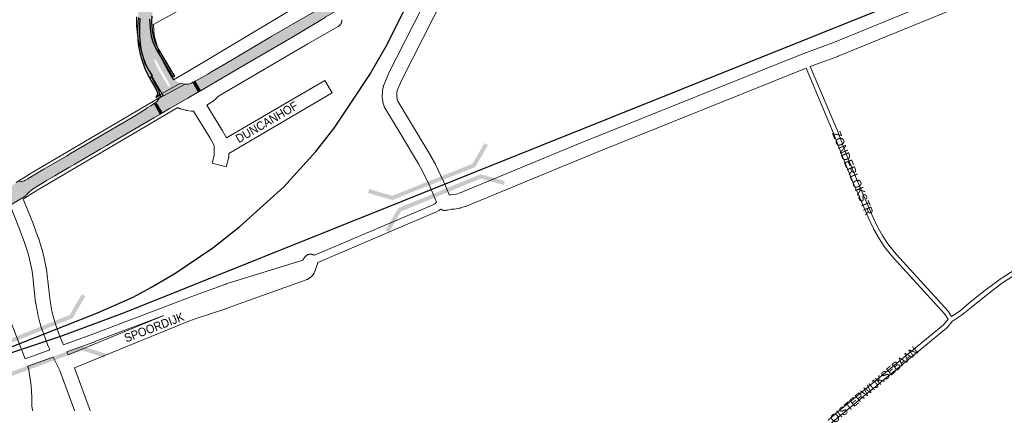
# Paper-space layout 'Layout1' of a CAD drawing. Header units: metres. Extents: x 123097 to 144122, y 392739 to 407589.
# Tile 356 of 510: x 135697 to 136581, y 397016 to 397360. Entities that reach past the tile are written whole.
import ezdxf
from ezdxf.enums import TextEntityAlignment as Align

# ---------------------------------------------------------------- set-up
doc = ezdxf.new("R2010")
doc.units = ezdxf.units.M
doc.header["$MEASUREMENT"] = 0
for name, color, linetype, lineweight in [('gs-anno-wegen algemeen tekst', 7, 'Continuous', 0), ('gs-knt-aanvullende hoofdweg', 7, 'Continuous', 0), ('gs-knt-fietspaden', 7, 'Continuous', 0), ('gs-knt-hoofdweg', 7, 'Continuous', 0), ('gs-knt-paden', 7, 'Continuous', 0), ('gs-knt-spoorlijn', 7, 'Continuous', 30), ('gs-knt-wegen algemeen', 7, 'Continuous', 0), ('gs-symb-viaduct', 7, 'Continuous', 0), ('ir-ARC-asfalt-hoofdwegen-te inspecteren', 5, 'Continuous', 0), ('ir-ARC-fietspaden naastliggend- te inspecteren', 1, 'Continuous', 0)]:
    doc.layers.add(name, color=color, linetype=linetype, lineweight=lineweight)
doc.styles.add('Style-Arial', font='arial.ttf')

# ---------------------------------------------------------------- blocks, each defined once
blk = doc.blocks.new('gg0-viaduct_6')
at = {"layer": 'gs-symb-viaduct', "linetype": 'Continuous'}
blk.add_hatch(color=7, dxfattribs=at).paths.add_polyline_path([(-55.76, -16.89), (-58, -14), (-40, 0), (40, 0), (58, -14), (55.76, -16.89), (38.75, -3.66), (-38.75, -3.66)])

psp = doc.layouts.get("Layout1")

# ---------------------------------------------------------------- hatches: boundary and pattern name
at = {"layer": 'ir-ARC-asfalt-hoofdwegen-te inspecteren', "linetype": 'Continuous', "lineweight": 13}
h = psp.add_hatch(color=5, dxfattribs=at)
h.paths.add_polyline_path([(135823.146, 397293.468), (135823.162, 397293.576), (135823.186, 397293.748), (135823.028, 397295.931), (135822.458, 397298.045), (135822.384, 397298.233), (135822.038, 397298.872), (135820.826, 397300.932), (135815.762, 397309.711), (135813.088, 397314.226), (135811.968, 397316.155), (135809.543, 397320.95), (135807.59, 397325.956), (135806.13, 397331.126), (135805.174, 397336.414), (135804.417, 397345.468), (135804.431, 397354.554), (135804.821, 397361.562), (135805.554, 397368.542), (135806.321, 397373.197), (135807.331, 397377.805), (135808.982, 397383.321), (135810.987, 397388.718), (135813.336, 397393.975), (135816.903, 397401.135), (135817.249, 397401.883), (135828.866, 397424.999), (135835.175, 397421.845), (135822.782, 397397.121), (135820.777, 397393.061), (135818.009, 397386.608), (135815.884, 397379.916), (135814.421, 397373.048), (135813.92, 397370.081), (135813.337, 397365.099), (135813.24, 397362.866), (135813.198, 397360.622), (135813.287, 397356.632), (135813.906, 397349.635), (135814.593, 397345.434), (135815.722, 397341.329), (135817.662, 397336.701), (135819.971, 397332.245), (135822.116, 397328.578), (135831.507, 397312.628), (135833.713, 397309.002), (135833.995, 397308.607), (135834.277, 397308.211), (135836.047, 397306.038), (135838.261, 397304.318), (135840.804, 397303.139)])
h.paths.add_polyline_path([(135830.536, 397300.055), (135829.814, 397300.522), (135829.663, 397300.782), (135828.602, 397302.601), (135827.621, 397304.293), (135820.786, 397316.075), (135818.956, 397319.684), (135817.211, 397324.391), (135817.261, 397324.865), (135817.688, 397325.078), (135818.097, 397324.833), (135829.347, 397305.336), (135830.321, 397303.636), (135831.376, 397301.813), (135831.532, 397301.544), (135831.688, 397300.897), (135831.355, 397300.32)], flags=16)
for points in [[(135854.49, 397305.284), (135853.934, 397305.003), (135858.839, 397296.458), (135898.049, 397319.36), (135940.819, 397344.395), (135970.906, 397362.333), (135970.836, 397362.46), (135971.526, 397362.866), (135981.191, 397368.396), (135976.183, 397376.835), (135976.093, 397376.791), (135963.012, 397369.037), (135962.808, 397368.922), (135960.984, 397367.895), (135960.438, 397367.04), (135952.46, 397362.42), (135952.073, 397362.195), (135922.972, 397345.445), (135894.783, 397328.739), (135881.544, 397320.938), (135868.196, 397313.085), (135865.409, 397311.459), (135854.802, 397305.439)], [(135824.407, 397276.476), (135824.825, 397276.719), (135831.072, 397280.402), (135832.287, 397281.108), (135847.419, 397289.917), (135856.959, 397295.393), (135852.004, 397304.025), (135851.011, 397303.522), (135850.086, 397303.051), (135849.141, 397302.662), (135848.46, 397302.487), (135848.329, 397302.463), (135845.113, 397302.254), (135821.864, 397289.664), (135820.683, 397287.882), (135820.529, 397287.678), (135819.876, 397286.89), (135819.306, 397286.368), (135819.206, 397286.3), (135818.829, 397286.045)], [(135840.804, 397303.139), (135823.146, 397293.468), (135822.667, 397291.511), (135821.864, 397289.664), (135845.113, 397302.254), (135842.924, 397302.53)], [(135822.244, 397275.221), (135822.678, 397275.473), (135817.172, 397284.921), (135816.778, 397284.654), (135816.755, 397284.639), (135814.262, 397283.033), (135811.11, 397280.978), (135810.089, 397280.322), (135802.037, 397275.09), (135801.207, 397274.593), (135742.219, 397240.039), (135738.418, 397237.788), (135718.131, 397225.926), (135714.597, 397223.859), (135703.758, 397217.482), (135701.178, 397215.913), (135700.966, 397215.792), (135700.468, 397215.561), (135699.72, 397215.299), (135698.702, 397215.055), (135697.735, 397214.892), (135696.621, 397214.786), (135696.04, 397214.866), (135695.532, 397215.158), (135695.487, 397215.114), (135695.152, 397215.289), (135695.075, 397215.166), (135680.842, 397204.919), (135680.813, 397204.442), (135680.718, 397204.447), (135680.672, 397204.029), (135678.255, 397202.319), (135678.222, 397202.293), (135681.854, 397192.576), (135682.193, 397192.652), (135683.37, 397192.824), (135684.556, 397192.735), (135684.97, 397192.608), (135685.046, 397192.578), (135685.6, 397192.345), (135702.074, 397202.028), (135702.441, 397202.879), (135702.839, 397203.438), (135703.776, 397204.36), (135705.508, 397205.958), (135705.594, 397206.063), (135705.705, 397206.14), (135707.07, 397207.331), (135709.509, 397209.133), (135720.386, 397215.572), (135720.682, 397215.744), (135728.146, 397220.078), (135732.072, 397222.386), (135741.337, 397227.811), (135745.462, 397230.232), (135764.824, 397241.563), (135769.484, 397244.28), (135774.741, 397247.38), (135778.651, 397249.671), (135816.969, 397272.144), (135819.643, 397273.693), (135822.23, 397275.213)]]:
    psp.add_hatch(color=5, dxfattribs=at).paths.add_polyline_path(points, flags=0)
at = {"layer": 'ir-ARC-fietspaden naastliggend- te inspecteren', "linetype": 'Continuous', "lineweight": 30, "extrusion": (0, 0, -1)}
psp.add_hatch(color=1, dxfattribs=at).paths.add_polyline_path([(-135805.174, 397336.414), (-135804.417, 397345.468), (-135804.431, 397354.554), (-135804.821, 397361.562), (-135805.554, 397368.542), (-135806.321, 397373.197), (-135807.331, 397377.805), (-135808.982, 397383.321), (-135810.987, 397388.718), (-135813.336, 397393.975), (-135816.903, 397401.135), (-135817.249, 397401.883), (-135828.866, 397424.999), (-135826.854, 397426.005), (-135816.574, 397405.503), (-135816.145, 397404.725), (-135811.716, 397395.659), (-135808.387, 397388.396), (-135805.775, 397380.845), (-135804.462, 397375.502), (-135803.542, 397370.077), (-135803.101, 397366.096), (-135802.932, 397364.099), (-135802.802, 397362.096), (-135802.418, 397353.135), (-135802.379, 397349.157), (-135802.554, 397342.549), (-135802.886, 397338.572), (-135803.168, 397336.61), (-135804.604, 397329.399), (-135806.662, 397322.341), (-135809.531, 397315.027), (-135813.066, 397308.01), (-135814.784, 397309.094), (-135815.762, 397309.711), (-135813.088, 397314.226), (-135811.968, 397316.155), (-135809.543, 397320.95), (-135807.59, 397325.956), (-135806.13, 397331.126)], flags=0)
at = {"layer": 'ir-ARC-fietspaden naastliggend- te inspecteren', "linetype": 'Continuous', "lineweight": 30}
for points in [[(135813.198, 397360.622), (135813.287, 397356.632), (135813.906, 397349.635), (135814.593, 397345.434), (135815.722, 397341.329), (135817.662, 397336.701), (135819.971, 397332.245), (135822.116, 397328.578), (135831.507, 397312.628), (135833.713, 397309.002), (135833.995, 397308.607), (135835.74, 397309.544), (135834.877, 397310.907), (135833.201, 397313.674), (135828.875, 397320.94), (135823.583, 397329.989), (135822.436, 397331.917), (135821.708, 397333.222), (135820.97, 397334.521), (135820.05, 397336.327), (135818.568, 397339.452), (135816.923, 397344.185), (135815.974, 397349.104), (135815.846, 397350.316), (135815.369, 397355.538), (135815.298, 397356.563), (135815.239, 397358.769), (135815.362, 397363.794), (135816.029, 397368.776), (135817.081, 397375.145), (135818.676, 397381.401), (135820.801, 397387.497), (135820.877, 397387.687), (135822.959, 397392.373), (135828.454, 397403.312), (135830.687, 397407.739), (135833.82, 397414.038), (135837.233, 397420.817), (135835.175, 397421.845), (135822.782, 397397.121), (135820.777, 397393.061), (135818.009, 397386.608), (135815.884, 397379.916), (135814.421, 397373.048), (135813.92, 397370.081), (135813.337, 397365.099), (135813.24, 397362.866)], [(135822.415, 397293.214), (135822.102, 397293.387), (135822.01, 397293.733), (135821.763, 397296.087), (135820.97, 397298.317), (135819.762, 397300.326), (135817.716, 397303.856), (135814.784, 397309.094), (135813.066, 397308.01), (135814.823, 397304.904), (135819.112, 397297.472), (135819.348, 397297.09), (135820.021, 397295.444), (135820.138, 397293.669), (135819.688, 397291.948), (135818.717, 397290.458), (135822.709, 397293.229)]]:
    psp.add_hatch(color=1, dxfattribs=at).paths.add_polyline_path(points, flags=0)

# ---------------------------------------------------------------- linework, layer by layer
at = {"layer": 'gs-knt-aanvullende hoofdweg', "color": 7, "linetype": 'Continuous', "flags": 128}
for points in [[(135825.343, 397292.203), (135825.341, 397292.205), (135825.306, 397292.254), (135825.131, 397292.507), (135825.097, 397292.558), (135824.935, 397292.82), (135824.904, 397292.872), (135824.261, 397293.978), (135815.902, 397308.347), (135815.797, 397308.534), (135809.001, 397321.025), (135808.846, 397321.325), (135808.705, 397321.632), (135808.578, 397321.945), (135808.465, 397322.264), (135808.367, 397322.587), (135802.753, 397342.616), (135802.666, 397342.954), (135802.596, 397343.295), (135802.541, 397343.639), (135802.503, 397343.986), (135801.542, 397354.924), (135801.52, 397355.252), (135801.513, 397355.581), (135801.513, 397359.207), (135801.513, 397362.75)], [(135816.533, 397355.92), (135816.533, 397355.91), (135817.404, 397345.997), (135822.6, 397327.458), (135828.94, 397315.806), (135834.576, 397306.118)]]:
    psp.add_lwpolyline(points, dxfattribs=at)
at = {"layer": 'gs-knt-fietspaden', "color": 7, "linetype": 'Continuous', "flags": 128}
for points in [[(135961.11, 397148.692), (136066.385, 397193.406), (136069.159, 397194.867), (136070.86, 397196.296)], [(136074.487, 397190.176), (136073.386, 397189.249), (136073.269, 397189.155), (136073.148, 397189.067), (136073.023, 397188.983), (136072.895, 397188.904), (136072.764, 397188.832), (136069.528, 397187.127), (136069.397, 397187.061), (136069.264, 397187.001), (135964.161, 397142.361)], [(135735.71, 397068.264), (135761.426, 397077.738), (135853.342, 397112.509), (135853.379, 397112.522), (135881.718, 397122.886), (135881.868, 397122.937), (135950.778, 397144.468)], [(135825.88, 397094.615), (135763.896, 397071.167), (135763.871, 397071.158), (135763.867, 397071.156), (135763.863, 397071.155), (135738.749, 397061.902)], [(135701.375, 397055.613), (135723.478, 397063.757)], [(135726.439, 397057.367), (135703.866, 397049.05)], [(135874.241, 396670.63), (135842.423, 396753.765), (135839.4, 396761.046), (135829.061, 396783.663), (135828.951, 396783.919), (135823.031, 396798.493), (135822.949, 396798.704), (135732.651, 397045.31), (135731.168, 397048.189), (135726.439, 397057.367)], [(135745.643, 397047.693), (135835.136, 396803.288), (135840.961, 396788.948), (135851.289, 396766.354), (135851.38, 396766.144), (135854.482, 396758.673), (135854.55, 396758.504), (135886.286, 396675.585)]]:
    psp.add_lwpolyline(points, dxfattribs=at)
at = {"layer": 'gs-knt-hoofdweg', "color": 7, "linetype": 'Continuous', "flags": 128}
psp.add_lwpolyline([(135834.576, 397306.118), (135847.38, 397313.742), (135950.27, 397375.003), (135955.012, 397378.038), (135955.229, 397378.17), (135965.392, 397384.127), (135965.534, 397384.208), (135965.677, 397384.285), (135989.954, 397396.927), (135996.664, 397400.848, -0.3908742), (135996.677, 397400.845), (136000.749, 397393.876)], format="xyb", dxfattribs=at)
for points in [[(135985.871, 397360.257), (135985.881, 397359.943), (135985.876, 397359.629), (135985.856, 397359.315), (135985.821, 397359.003), (135985.77, 397358.693), (135985.705, 397358.386), (135985.626, 397358.082), (135985.531, 397357.783), (135985.422, 397357.488), (135985.3, 397357.199), (135985.163, 397356.916), (135985.013, 397356.64), (135984.85, 397356.372), (135984.674, 397356.112), (135984.485, 397355.86), (135984.285, 397355.618), (135984.074, 397355.386), (135983.851, 397355.165), (135983.618, 397354.954), (135983.375, 397354.755), (135983.123, 397354.568), (135982.862, 397354.393), (135982.593, 397354.231), (135971.55, 397347.942), (135955.355, 397338.718), (135877.947, 397293.408), (135874.281, 397291.112), (135874.214, 397291.022), (135873.429, 397289.966), (135873.245, 397289.731), (135873.242, 397289.727), (135873.24, 397289.724)], [(135693.437, 397214.142), (135704.384, 397221.016), (135704.581, 397221.136), (135825.343, 397292.203)], [(135873.24, 397289.724), (135873.046, 397289.498), (135872.839, 397289.277), (135872.621, 397289.067), (135872.395, 397288.867), (135872.159, 397288.678), (135869.375, 397286.549), (135869.194, 397286.416), (135869.01, 397286.289), (135868.821, 397286.169), (135864.601, 397283.583)], [(135838.427, 397281.315), (135712.806, 397207.388), (135700.886, 397199.903), (135700.67, 397199.772), (135699.743, 397199.23)]]:
    psp.add_lwpolyline(points, dxfattribs=at)
at = {"layer": 'gs-knt-paden', "color": 7, "linetype": 'Continuous', "flags": 128}
for points in [[(136530.188, 397091.282), (136527.051, 397096.091), (136480.67, 397146.919), (136480.631, 397146.963), (136480.594, 397147.008), (136472.854, 397156.551), (136472.81, 397156.607), (136472.769, 397156.664), (136472.729, 397156.723), (136468.238, 397163.642), (136468.202, 397163.699), (136468.169, 397163.757), (136463.295, 397172.497), (136463.263, 397172.558), (136463.233, 397172.619), (136459.043, 397181.511), (136459.021, 397181.56), (136448.08, 397206.484), (136448.063, 397206.523), (136436.555, 397234.318), (136436.537, 397234.363), (136427.07, 397258.895), (136402.684, 397316.859)], [(136406.444, 397318.288), (136430.787, 397260.426), (136430.809, 397260.371), (136440.278, 397235.833), (136451.769, 397208.081), (136462.691, 397183.201), (136466.84, 397174.395), (136471.647, 397165.774), (136476.043, 397159.001), (136483.679, 397149.586), (136530.131, 397098.68), (136530.184, 397098.619), (136530.235, 397098.555), (136530.284, 397098.49), (136530.33, 397098.423), (136533.278, 397093.901)], [(136533.278, 397093.901), (136540.931, 397098.902), (136548.255, 397105.021), (136548.283, 397105.043), (136562.051, 397116.132), (136562.099, 397116.169), (136575.894, 397126.603), (136575.954, 397126.647), (136576.016, 397126.689), (136664.046, 397183.51)], [(136666.211, 397180.123), (136578.259, 397123.352), (136564.549, 397112.981), (136550.819, 397101.924), (136543.418, 397095.741), (136543.356, 397095.692), (136543.293, 397095.646), (136543.229, 397095.601), (136534.034, 397089.593), (136528.926, 397083.628), (136528.868, 397083.564), (136528.807, 397083.501), (136528.743, 397083.442), (136528.678, 397083.385), (136434.016, 397005.358), (136406.728, 396982.082), (136398.213, 396974.265), (136383.438, 396959.531), (136377.816, 396952.813), (136372.415, 396945.771), (136365.228, 396935.236)], [(136361.086, 396936.298), (136369.126, 396948.083), (136369.158, 396948.128), (136369.191, 396948.173), (136374.652, 396955.293), (136374.706, 396955.36), (136380.414, 396962.18), (136380.473, 396962.248), (136380.536, 396962.313), (136395.404, 396977.141), (136395.464, 396977.199), (136404.037, 396985.068), (136404.091, 396985.116), (136431.42, 397008.427), (136431.446, 397008.449), (136525.986, 397086.376), (136530.188, 397091.282)]]:
    psp.add_lwpolyline(points, dxfattribs=at)
at = {"layer": 'gs-knt-spoorlijn', "color": 7, "linetype": 'Continuous', "flags": 128}
for points in [[(135610.086, 397035.04), (135644.928, 397048.907), (135691.383, 397067.397), (135736.047, 397085.174), (135766.354, 397096.996), (135798.307, 397111.216), (135814.221, 397119.732), (135835.743, 397132.356), (135869.932, 397155.451), (135894.224, 397174.476), (135933.607, 397210.082), (135962.521, 397241.857), (135969.121, 397250.186), (135979.018, 397262.738), (135995.759, 397288.147), (136010.917, 397311.118), (136025.717, 397336.495), (136071.723, 397428.52), (136146.641, 397579.04), (136214.313, 397714.611), (136270.394, 397827.595), (136344.81, 397977.061)], [(134986.283, 396848.094), (135586.8, 397027.306), (135733.58, 397076.219), (135790.701, 397097.302), (136787.994, 397497.452)]]:
    psp.add_lwpolyline(points, dxfattribs=at)
at = {"layer": 'gs-knt-wegen algemeen', "color": 7, "linetype": 'Continuous', "flags": 128}
for points in [[(136082.179, 397202.976), (136082.26, 397202.994), (136082.559, 397203.05), (136082.861, 397203.093), (136083.164, 397203.121), (136083.469, 397203.135), (136085.304, 397203.177), (136088.816, 397203.727), (136091.936, 397204.769), (136207.107, 397252.294), (136207.162, 397252.316), (136399.597, 397329.651), (136399.804, 397329.73), (136426.741, 397339.499), (136862.857, 397518.056), (136862.882, 397518.066), (136930.326, 397545.36)], [(136935.21, 397533.292), (136867.778, 397506.001), (136431.551, 397327.399), (136431.305, 397327.304), (136406.444, 397318.288)], [(135941.506, 397428.065), (135847.607, 397373.099), (135847.514, 397373.045), (135847.467, 397373.02), (135816.533, 397355.92)], [(136070.86, 397196.296), (136064.771, 397210.873), (136058.358, 397224.39), (136054.769, 397230.767), (136039.077, 397256.975), (136024.385, 397280.987), (136024.246, 397281.225), (136024.118, 397281.469), (136024, 397281.717), (136023.892, 397281.97), (136023.796, 397282.228), (136023.71, 397282.489), (136022.821, 397285.411), (136022.736, 397285.716), (136022.666, 397286.026), (136022.611, 397286.339), (136022.572, 397286.654), (136022.135, 397290.996), (136022.115, 397291.235), (136022.104, 397291.474), (136022.102, 397291.714), (136022.109, 397291.954), (136022.293, 397295.868), (136022.313, 397296.154), (136022.345, 397296.44), (136022.391, 397296.724), (136022.898, 397299.519), (136022.951, 397299.783), (136023.016, 397300.045), (136023.091, 397300.304), (136023.177, 397300.559), (136023.273, 397300.811), (136027.306, 397310.721), (136027.411, 397310.964), (136027.525, 397311.202), (136066.242, 397387.855)], [(136077.915, 397382.085), (136039.266, 397305.568), (136035.588, 397296.53), (136035.279, 397294.825), (136035.137, 397291.822), (136035.462, 397288.592), (136035.924, 397287.075), (136050.199, 397263.744), (136050.231, 397263.69), (136065.984, 397237.38), (136066.072, 397237.229), (136069.815, 397230.579), (136069.923, 397230.38), (136070.023, 397230.177), (136076.601, 397216.314), (136076.726, 397216.033), (136082.179, 397202.976)], [(136402.684, 397316.859), (136212.045, 397240.247), (136096.695, 397192.648), (136096.486, 397192.566), (136096.275, 397192.491), (136092.424, 397191.205), (136092.165, 397191.125), (136091.902, 397191.055), (136091.637, 397190.996), (136091.369, 397190.948), (136086.892, 397190.247), (136086.607, 397190.209), (136086.321, 397190.184), (136086.034, 397190.171), (136084.378, 397190.133), (136080.524, 397189.311), (136080.521, 397189.31), (136080.516, 397189.31), (136079.616, 397189.118)], [(135699.743, 397199.23), (135700.024, 397198.539), (135700.048, 397198.481), (135706.989, 397180.95), (135708.229, 397178.061), (135708.297, 397177.895), (135708.361, 397177.727), (135713.479, 397163.707), (135713.57, 397163.442), (135716.525, 397154.115), (135716.572, 397153.96), (135716.615, 397153.803), (135718.043, 397148.368), (135718.085, 397148.2), (135718.123, 397148.03), (135720.395, 397137.023), (135720.427, 397136.852), (135720.456, 397136.681), (135721.297, 397131.124), (135721.334, 397130.834), (135723.787, 397107.603), (135725.447, 397098.394), (135726.522, 397093.996), (135728.661, 397086.892), (135731.5, 397079.113)], [(135719.27, 397074.648), (135716.366, 397082.604), (135716.304, 397082.781), (135716.247, 397082.959), (135714.005, 397090.408), (135713.958, 397090.572), (135713.915, 397090.738), (135712.752, 397095.496), (135712.708, 397095.691), (135712.669, 397095.887), (135710.931, 397105.527), (135710.893, 397105.762), (135710.864, 397105.998), (135708.401, 397129.321), (135707.608, 397134.561), (135705.407, 397145.228), (135704.064, 397150.338), (135701.201, 397159.375), (135696.193, 397173.093), (135694.987, 397175.901), (135694.917, 397176.071), (135688.34, 397192.683)], [(136079.608, 397189.117), (136079.577, 397189.11), (136079.42, 397189.08), (136079.263, 397189.052), (136079.105, 397189.031), (136078.946, 397189.011), (136078.787, 397188.997), (136078.628, 397188.985), (136078.468, 397188.978), (136078.308, 397188.974), (136078.149, 397188.976), (136077.989, 397188.979), (136077.83, 397188.989), (136077.67, 397189), (136077.511, 397189.017), (136077.353, 397189.036), (136077.195, 397189.062), (136077.038, 397189.088), (136076.881, 397189.121), (136076.725, 397189.156), (136076.571, 397189.196), (136076.417, 397189.239), (136076.264, 397189.286), (136076.112, 397189.336), (136075.963, 397189.392), (136075.813, 397189.449), (136075.667, 397189.511), (136075.52, 397189.576), (136075.377, 397189.646), (136075.234, 397189.717), (136075.094, 397189.794), (136074.954, 397189.872), (136074.818, 397189.956), (136074.683, 397190.041), (136074.551, 397190.131), (136074.487, 397190.176)], [(136079.612, 397189.117), (136079.608, 397189.117)], [(136079.612, 397189.117), (136079.608, 397189.117)], [(136079.616, 397189.118), (136079.612, 397189.117)], [(136079.616, 397189.118), (136079.612, 397189.117)], [(135645.521, 397168.224), (135647.777, 397164.367), (135647.894, 397164.158), (135689.129, 397087.315), (135689.253, 397087.073), (135689.366, 397086.825), (135689.469, 397086.574), (135697.158, 397066.577)], [(135950.778, 397144.468), (135950.818, 397144.55), (135950.956, 397144.806), (135951.105, 397145.055), (135951.266, 397145.297), (135951.638, 397145.834), (135952.352, 397146.861), (135952.54, 397147.119), (135952.741, 397147.367), (135952.955, 397147.606), (135953.179, 397147.833), (135953.414, 397148.049), (135953.66, 397148.254), (135953.915, 397148.446), (135954.18, 397148.625), (135954.453, 397148.791), (135954.734, 397148.943), (135955.021, 397149.082), (135955.316, 397149.206), (135955.616, 397149.316), (135955.921, 397149.411), (135956.231, 397149.49), (135956.544, 397149.555), (135956.859, 397149.604), (135957.177, 397149.637), (135957.496, 397149.655), (135957.816, 397149.657), (135958.135, 397149.643), (135958.453, 397149.614), (135958.769, 397149.569), (135959.083, 397149.509), (135959.394, 397149.434), (135959.7, 397149.343), (135960.001, 397149.237), (135960.298, 397149.117), (135960.587, 397148.982), (135960.87, 397148.834), (135961.11, 397148.692)], [(135964.161, 397142.361), (135964.12, 397142.078), (135964.06, 397141.764), (135963.985, 397141.453), (135963.894, 397141.147), (135962.246, 397135.864), (135962.152, 397135.578), (135962.044, 397135.296), (135961.924, 397135.019), (135960.918, 397132.845), (135960.799, 397132.601), (135960.67, 397132.363), (135960.531, 397132.13), (135960.383, 397131.903), (135960.225, 397131.682), (135960.058, 397131.468), (135959.299, 397130.536), (135959.124, 397130.331), (135958.941, 397130.132), (135958.75, 397129.942), (135958.552, 397129.76), (135958.345, 397129.586), (135958.132, 397129.421), (135956.209, 397127.993), (135955.951, 397127.81), (135955.684, 397127.641), (135955.409, 397127.484), (135955.126, 397127.341), (135954.837, 397127.212), (135954.543, 397127.097), (135881.886, 397100.814), (135881.714, 397100.755), (135855.796, 397092.194), (135847.529, 397089.289), (135842.331, 397087.282), (135745.643, 397047.693)], [(135740.009, 397059.455), (135825.88, 397094.615)], [(135731.5, 397079.113), (135731.501, 397079.11), (135731.502, 397079.106)], [(135731.5, 397079.113), (135731.501, 397079.11), (135731.502, 397079.106)], [(135731.502, 397079.106), (135733.987, 397072.302), (135735.71, 397068.264)], [(135697.158, 397066.577), (135697.16, 397066.574), (135697.161, 397066.571), (135697.162, 397066.568)], [(135697.158, 397066.577), (135697.16, 397066.574), (135697.161, 397066.571), (135697.162, 397066.568)], [(135697.162, 397066.568), (135701.375, 397055.613)], [(135719.272, 397074.641), (135719.271, 397074.644), (135719.27, 397074.648)], [(135719.272, 397074.641), (135719.271, 397074.644), (135719.27, 397074.648)], [(135723.478, 397063.757), (135721.944, 397067.35), (135721.878, 397067.511), (135721.816, 397067.673), (135719.272, 397074.641)], [(135738.749, 397061.902), (135740.009, 397059.455)], [(135703.866, 397049.05), (135703.951, 397048.823), (135704.039, 397048.574), (135704.116, 397048.321), (135704.184, 397048.065), (135704.24, 397047.807), (135704.287, 397047.547), (135706.759, 397031.767), (135706.79, 397031.543), (135706.813, 397031.316), (135706.829, 397031.09), (135707.32, 397021.408), (135707.32, 397021.4), (135707.32, 397021.388), (135707.32, 397021.384), (135707.328, 397021.088), (135707.328, 397021.054), (135707.301, 397013.606), (135707.593, 397011.305), (135710.509, 396998.86), (135710.981, 396996.847), (135710.982, 396996.844), (135710.983, 396996.841)]]:
    psp.add_lwpolyline(points, dxfattribs=at)
for points in [[(135864.601, 397283.583), (135878.655, 397260.577), (135878.734, 397260.443), (135882.335, 397254.219), (135970.47, 397305.738, -0.3908711), (135970.483, 397305.735), (135977.044, 397294.511, -0.3908695), (135977.041, 397294.498)], [(135977.041, 397294.498), (135884.241, 397240.252), (135884.214, 397237.416), (135884.203, 397237.097), (135884.176, 397236.779), (135884.134, 397236.463), (135884.077, 397236.149), (135884.004, 397235.839), (135882.03, 397228.252, -0.3846332), (135882.018, 397228.245), (135869.437, 397231.519, -0.3846325), (135869.43, 397231.531), (135871.202, 397238.342), (135871.256, 397244.069), (135871.287, 397247.316), (135867.503, 397253.856), (135852.7, 397278.089), (135852.455, 397278.053), (135852.139, 397278.022), (135851.823, 397278.006), (135851.506, 397278.006), (135851.189, 397278.021), (135850.873, 397278.052), (135850.56, 397278.097), (135846.176, 397278.848), (135845.897, 397278.903), (135845.621, 397278.969), (135841.042, 397280.172), (135840.79, 397280.243), (135840.541, 397280.325), (135840.295, 397280.417), (135840.053, 397280.519), (135839.816, 397280.63), (135838.427, 397281.315)]]:
    psp.add_lwpolyline(points, format="xyb", dxfattribs=at)
at = {"layer": 'ir-ARC-asfalt-hoofdwegen-te inspecteren', "color": 5, "linetype": 'Continuous', "lineweight": 13}
for points in [[(135854.49, 397305.284), (135853.934, 397305.003), (135858.839, 397296.458), (135898.049, 397319.36), (135940.819, 397344.395), (135970.906, 397362.333), (135970.836, 397362.46), (135971.526, 397362.866), (135981.191, 397368.396), (135976.183, 397376.835), (135976.093, 397376.791), (135963.012, 397369.037), (135962.808, 397368.922), (135960.984, 397367.895), (135960.438, 397367.04), (135952.46, 397362.42), (135952.073, 397362.195), (135922.972, 397345.445), (135894.783, 397328.739), (135881.544, 397320.938), (135868.196, 397313.085), (135865.409, 397311.459), (135854.802, 397305.439)], [(135840.804, 397303.139), (135823.146, 397293.468), (135822.667, 397291.511), (135821.864, 397289.664), (135845.113, 397302.254), (135842.924, 397302.53)], [(135853.934, 397305.003), (135852.004, 397304.025), (135856.959, 397295.393), (135858.839, 397296.458)], [(135822.678, 397275.473), (135824.407, 397276.476), (135818.829, 397286.045), (135817.172, 397284.921)]]:
    psp.add_lwpolyline(points, close=True, dxfattribs=at)
at = {"layer": 'ir-ARC-asfalt-hoofdwegen-te inspecteren', "color": 5, "linetype": 'Continuous', "lineweight": 13, "flags": 128}
psp.add_lwpolyline([(135824.407, 397276.476), (135824.825, 397276.719), (135831.072, 397280.402), (135832.287, 397281.108), (135847.419, 397289.917), (135856.959, 397295.393), (135852.004, 397304.025), (135851.011, 397303.522), (135850.086, 397303.051), (135849.141, 397302.662), (135848.46, 397302.487), (135848.329, 397302.463), (135845.113, 397302.254), (135821.864, 397289.664), (135820.683, 397287.882), (135820.529, 397287.678), (135819.876, 397286.89), (135819.306, 397286.368), (135819.206, 397286.3), (135818.829, 397286.045)], close=True, dxfattribs=at)
psp.add_lwpolyline([(135685.6, 397192.345), (135702.074, 397202.028), (135702.441, 397202.879), (135702.839, 397203.438), (135703.776, 397204.36), (135705.508, 397205.958), (135705.594, 397206.063), (135705.705, 397206.14), (135707.07, 397207.331), (135709.509, 397209.133), (135720.386, 397215.572), (135720.682, 397215.744), (135728.146, 397220.078), (135732.072, 397222.386), (135741.337, 397227.811), (135745.462, 397230.232), (135764.824, 397241.563), (135769.484, 397244.28), (135774.741, 397247.38), (135778.651, 397249.671), (135816.969, 397272.144), (135819.643, 397273.693), (135822.23, 397275.213), (135822.244, 397275.221), (135822.678, 397275.473), (135817.172, 397284.921), (135816.778, 397284.654), (135816.755, 397284.639), (135814.262, 397283.033), (135811.11, 397280.978), (135810.089, 397280.322), (135802.037, 397275.09), (135801.207, 397274.593), (135742.219, 397240.039), (135738.418, 397237.788), (135718.131, 397225.926), (135714.597, 397223.859), (135703.758, 397217.482), (135701.178, 397215.913), (135700.966, 397215.792), (135700.468, 397215.561), (135699.72, 397215.299), (135698.702, 397215.055), (135697.735, 397214.892), (135696.621, 397214.786), (135696.04, 397214.866)], dxfattribs=at)
at = {"layer": 'ir-ARC-asfalt-hoofdwegen-te inspecteren', "color": 5, "linetype": 'Continuous', "lineweight": 13}
psp.add_solid([(135853.934, 397305.003), (135852.004, 397304.025), (135858.839, 397296.458), (135856.959, 397295.393)], dxfattribs=at)
at = {"layer": 'ir-ARC-asfalt-hoofdwegen-te inspecteren', "color": 5, "linetype": 'Continuous', "lineweight": 13, "extrusion": (0, 0, -1)}
psp.add_solid([(-135822.678, 397275.473), (-135824.407, 397276.476), (-135817.172, 397284.921), (-135818.829, 397286.045)], dxfattribs=at)
at = {"layer": 'ir-ARC-fietspaden naastliggend- te inspecteren', "color": 1, "linetype": 'Continuous', "lineweight": 30}
for points in [[(135802.802, 397362.096), (135802.418, 397353.135), (135802.379, 397349.157), (135802.554, 397342.549), (135802.886, 397338.572), (135803.168, 397336.61), (135804.604, 397329.399), (135806.662, 397322.341), (135809.531, 397315.027), (135813.066, 397308.01), (135814.784, 397309.094), (135815.762, 397309.711), (135813.088, 397314.226), (135811.968, 397316.155), (135809.543, 397320.95), (135807.59, 397325.956), (135806.13, 397331.126), (135805.174, 397336.414), (135804.417, 397345.468), (135804.431, 397354.554), (135804.821, 397361.562)], [(135813.198, 397360.622), (135813.287, 397356.632), (135813.906, 397349.635), (135814.593, 397345.434), (135815.722, 397341.329), (135817.662, 397336.701), (135819.971, 397332.245), (135822.116, 397328.578), (135831.507, 397312.628), (135833.713, 397309.002), (135833.995, 397308.607), (135835.74, 397309.544), (135834.877, 397310.907), (135833.201, 397313.674), (135828.875, 397320.94), (135823.583, 397329.989), (135822.436, 397331.917), (135821.708, 397333.222), (135820.97, 397334.521), (135820.05, 397336.327), (135818.568, 397339.452), (135816.923, 397344.185), (135815.974, 397349.104), (135815.846, 397350.316), (135815.369, 397355.538), (135815.298, 397356.563), (135815.239, 397358.769), (135815.362, 397363.794)]]:
    psp.add_lwpolyline(points, dxfattribs=at)
psp.add_lwpolyline([(135822.415, 397293.214), (135822.102, 397293.387), (135822.01, 397293.733), (135821.763, 397296.087), (135820.97, 397298.317), (135819.762, 397300.326), (135817.716, 397303.856), (135814.784, 397309.094), (135813.066, 397308.01), (135814.823, 397304.904), (135819.112, 397297.472), (135819.348, 397297.09), (135820.021, 397295.444), (135820.138, 397293.669), (135819.688, 397291.948), (135818.717, 397290.458), (135822.709, 397293.229)], close=True, dxfattribs=at)

# ---------------------------------------------------------------- block references
at = {"layer": 'gs-symb-viaduct', "color": 7, "linetype": 'Continuous'}
for p, rotation in [((136068.381, 397213.109), 201.7300412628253), ((136073.276, 397206.194), 22.37405985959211), ((135706.794, 397077.273), 201.8662484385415), ((135714.661, 397053.498), 20.1525763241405)]:
    psp.add_blockref('gg0-viaduct_6', p, dxfattribs=dict(at, rotation=rotation))

# ---------------------------------------------------------------- texts
at = {"layer": 'gs-anno-wegen algemeen tekst', "color": 7, "style": 'Style-Arial', "width": 0.909091}
for s, rotation, p in [('DUNCANHOF', 30.308257, (135918.301, 397268.337)), ('ZONDERLOKSTR', 292.264806, (136444.595, 397222.553)), ('SPOORDIJK', 20.9055, (135817.17, 397084.013)), ('OISTERWIJKSEBAAN', 40.337644, (136463.606, 397032.434))]:
    psp.add_text(s, height=7.7, rotation=rotation, dxfattribs=at).set_placement(p, align=Align.MIDDLE_CENTER)

doc.saveas('drawing.dxf')
